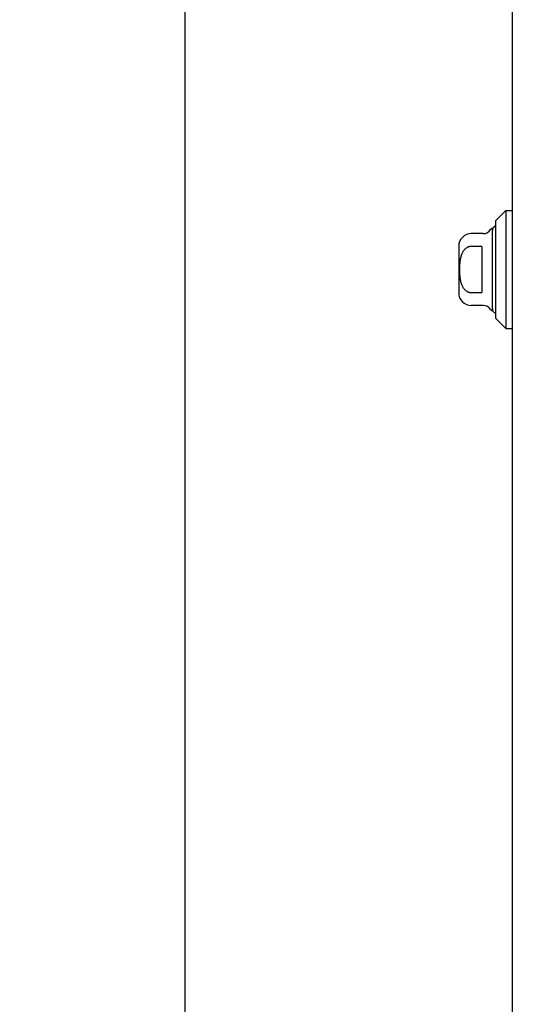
# Model space of a CAD drawing. Header units: inches. Extents: x 0 to 200, y 0 to 129.
# Tile 265 of 276: x 101.3 to 105.93, y 82.08 to 91.27. Entities that reach past the tile are written whole.
import ezdxf

# ---------------------------------------------------------------- set-up
doc = ezdxf.new("R2010")
doc.units = ezdxf.units.IN
doc.header["$LTSCALE"] = 11
doc.header["$MEASUREMENT"] = 0
doc.layers.get('0').update_dxf_attribs({"linetype": 'CONTINUOUS'})
doc.layers.add('DIMENSIONS', color=7, linetype='CONTINUOUS')
doc.layers.add('RIGHTHAND_DOOR_ASSEMBLY', color=7, linetype='CONTINUOUS')
doc.styles.get("Standard").update_dxf_attribs({"font": 'arial.ttf'})
doc.dimstyles.new('DIMSTYLE_1', dxfattribs={"dimtxt": 0.882353, "dimasz": 1.176471, "dimexe": 0.09, "dimexo": 0.07, "dimgap": 0.0375, "dimtad": 0, "dimtih": 1, "dimtoh": 1, "dimzin": 4, "dimdsep": 46, "dimtxsty": 'Standard', "dimblk": '_FILLED', "dimblk1": '_FILLED', "dimblk2": '_FILLED', "dimcen": 0.09, "dimadec": 3, "dimazin": 1, "dimtfac": 1, "dimtdec": 3, "dimtofl": 0, "dimtmove": 0, "dimatfit": 3, "dimldrblk": '_FILLED', "dimfxl": 0, "dimtolj": 1, "dimtzin": 4, "dimarcsym": 0})

# ---------------------------------------------------------------- blocks, each defined once
blk = doc.blocks.new('_FILLED')
at = {"color": 0, "linetype": 'ByBlock'}
blk.add_solid([(0, 0), (-1, 0.2), (-1, -0.2)], dxfattribs=at)
blk = doc.blocks.new('*D12')
at = {"layer": 'DIMENSIONS', "color": 2, "linetype": 'Continuous'}
for p, q in [((106.2444, 94.1858), (101.7828, 94.1858)), ((102.8416, 94.1858), (102.8416, 65.0682)), ((102.8416, 34.1858), (102.8416, 63.3034)), ((106.2554, 34.1858), (101.7828, 34.1858))]:
    blk.add_line(p, q, dxfattribs=at)
at = {"layer": 'DIMENSIONS', "color": 2, "linetype": 'Continuous', "xscale": 1.1764705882, "yscale": 1.1764705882, "zscale": 1.1764705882}
for p, rotation in [((102.8416, 94.1858), 90), ((102.8416, 34.1858), 270)]:
    blk.add_blockref('_FILLED', p, dxfattribs=dict(at, rotation=rotation))
at = {"layer": 'DIMENSIONS', "color": 2, "linetype": 'Continuous', "insert": (102.8416, 64.627), "char_height": 0.88235, "width": 3.083315, "attachment_point": 2, "line_spacing_factor": 0.9}
blk.add_mtext('60.00', dxfattribs=at)

msp = doc.modelspace()

# ---------------------------------------------------------------- linework, layer by layer
at = {"layer": 'RIGHTHAND_DOOR_ASSEMBLY', "color": 3, "linetype": 'Continuous'}
msp.add_line((105.8939, 93.8008), (105.8939, 34.5708), dxfattribs=at)
at = {"layer": 'RIGHTHAND_DOOR_ASSEMBLY', "color": 7, "linetype": 'Continuous'}
for p, q in [((105.7365, 89.3886), (105.8349, 89.487)), ((105.8349, 89.487), (105.8349, 88.3846)), ((105.8349, 89.487), (105.8939, 89.487)), ((105.7365, 89.3886), (105.7365, 88.483)), ((105.6236, 89.2704), (105.512, 89.2704)), ((105.7089, 88.5519), (105.7089, 89.3197)), ((105.3939, 89.1523), (105.3939, 88.7193)), ((105.6105, 89.1514), (105.512, 89.1514)), ((105.6105, 89.1514), (105.6105, 88.7202)), ((105.512, 88.7202), (105.6105, 88.7202)), ((105.6236, 88.6012), (105.512, 88.6012)), ((105.7365, 88.483), (105.8349, 88.3846)), ((105.8349, 88.3846), (105.8939, 88.3846))]:
    msp.add_line(p, q, dxfattribs=at)
msp.add_lwpolyline([(105.512, 89.1514), (105.5077, 89.1513), (105.5034, 89.1509), (105.499, 89.1503), (105.4947, 89.1494), (105.4904, 89.1483), (105.4861, 89.1469), (105.4818, 89.1453), (105.4775, 89.1433), (105.4733, 89.1411), (105.469, 89.1386), (105.4649, 89.1358), (105.4607, 89.1327), (105.4566, 89.1293), (105.4526, 89.1255), (105.4486, 89.1214), (105.4446, 89.1169), (105.4408, 89.112), (105.437, 89.1067), (105.4333, 89.1009), (105.4298, 89.0948), (105.4264, 89.0882), (105.4232, 89.0812), (105.4202, 89.0739), (105.4174, 89.0663), (105.4149, 89.0584), (105.4126, 89.0502), (105.4106, 89.0418), (105.4087, 89.0331), (105.4071, 89.0242), (105.4057, 89.0151), (105.4045, 89.0057), (105.4034, 88.9962), (105.4026, 88.9865), (105.4019, 88.9766), (105.4014, 88.9665), (105.401, 88.9564), (105.4008, 88.9462), (105.4007, 88.936), (105.4008, 88.9257), (105.401, 88.9156), (105.4013, 88.9054), (105.4019, 88.8954), (105.4025, 88.8855), (105.4034, 88.8758), (105.4044, 88.8662), (105.4056, 88.8569), (105.4071, 88.8477), (105.4087, 88.8388), (105.4105, 88.8302), (105.4125, 88.8218), (105.4148, 88.8136), (105.4173, 88.8056), (105.4201, 88.798), (105.4231, 88.7906), (105.4263, 88.7836), (105.4297, 88.7769), (105.4333, 88.7707), (105.437, 88.765), (105.4407, 88.7596), (105.4446, 88.7547), (105.4486, 88.7502), (105.4526, 88.7461), (105.4566, 88.7423), (105.4607, 88.7389), (105.4648, 88.7358), (105.469, 88.733), (105.4733, 88.7305), (105.4775, 88.7283), (105.4818, 88.7263), (105.4861, 88.7247), (105.4904, 88.7233), (105.4947, 88.7222), (105.499, 88.7213), (105.5034, 88.7207), (105.5077, 88.7203), (105.512, 88.7202)], dxfattribs=at)
for centre, radius, start, end in [((105.512, 89.1523), 0.1181, 90, 180), ((105.6236, 89.3492), 0.0787, 270, 330), ((105.7089, 89.3), 0.0197, 89.88541, 150), ((105.7581, 89.3), 0.0492, 116.11489, 180), ((105.512, 88.7193), 0.1181, 180, 270), ((105.6236, 88.5224), 0.0787, 30, 90), ((105.7089, 88.5716), 0.0197, 210, 270.11459), ((105.7581, 88.5716), 0.0492, 180, 243.88511)]:
    msp.add_arc(centre, radius, start, end, dxfattribs=at)

# ---------------------------------------------------------------- dimensions: what is measured, and where the dimension line sits
at = {"layer": 'DIMENSIONS', "color": 2, "linetype": 'Continuous'}
dim = msp.add_linear_dim(base=(102.8416, 94.1858), p1=(106.3254, 34.1858), p2=(106.3144, 94.1858), angle=90, dimstyle='DIMSTYLE_1', dxfattribs=at)
dim.commit()
dim.dimension.update_dxf_attribs({"geometry": '*D12', "text_midpoint": (102.8348, 64.1809), "dimtype": 160})

doc.saveas('drawing.dxf')
